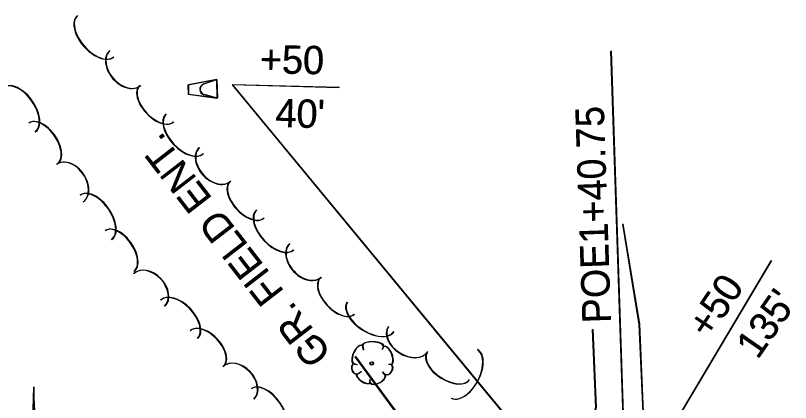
# Model space of a CAD drawing. Extents: x 1671357 to 13005564, y 567358 to 14261451.
# Drawn here: x 12840862 to 13005564, y 14118201 to 14200418 of the extents above; entities that cross this region are included whole.
import ezdxf

# ---------------------------------------------------------------- set-up
doc = ezdxf.new("R2010")
doc.units = 0
for name, color, linetype in [('1', 7, 'Continuous'), ('Default', 7, 'Continuous'), ('R_Horz Alg', 7, 'Continuous'), ('R_Horz Alg Annot', 7, 'Continuous'), ('S_FENCE', 7, 'Continuous'), ('S_MSC_PT_SYM', 7, 'Continuous'), ('S_PARKING', 7, 'Continuous'), ('S_TREE', 7, 'Continuous')]:
    doc.layers.add(name, color=color, linetype=linetype)

msp = doc.modelspace()

# ---------------------------------------------------------------- linework, layer by layer
at = {"layer": '1'}
for p, q in [((12883567, 14186784), (12877496, 14185621)), ((12883674, 14186824), (12877602, 14185662)), ((12883567, 14186784), (12880805, 14185822)), ((12883674, 14186824), (12880911, 14185862)), ((12883567, 14186784), (12883674, 14182785)), ((12883674, 14186824), (12883781, 14182825)), ((12877496, 14185621), (12877549, 14183622)), ((12877602, 14185662), (12877656, 14183662)), ((12883674, 14182785), (12877549, 14183622)), ((12883781, 14182825), (12877656, 14183662)), ((12883674, 14182785), (12880864, 14183598)), ((12883781, 14182825), (12880971, 14183639)), ((12844660, 14121504), (12841771, 14021536)), ((12844766, 14121545), (12841878, 14021576))]:
    msp.add_line(p, q, dxfattribs=at)
for centre in [(12881188, 14184719), (12881295, 14184760)]:
    msp.add_arc(centre, 1167, 109.18857, 253.87131, dxfattribs=at)
at = {"layer": 'R_Horz Alg'}
for p, q in [((12886900, 14185657), (12966450, 14089421)), ((12909592, 14185077), (12886900, 14185657)), ((12887006, 14185697), (12966556, 14089461)), ((12909699, 14185118), (12887006, 14185697)), ((12966450, 14089421), (13001478, 14148298)), ((12966556, 14089461), (13001585, 14148338))]:
    msp.add_line(p, q, dxfattribs=at)
for points in [[(12971410, 14072918), (12967403, 14192863)], [(12971517, 14072959), (12967509, 14192903)]]:
    msp.add_lwpolyline(points, dxfattribs=at)
for centre in [(12884647, 14120349), (12884753, 14120389)]:
    msp.add_arc(centre, 40004, 178.34529, 268.34529, dxfattribs=at)
at = {"layer": 'S_FENCE'}
for p, q in [((12941380, 14089455), (12913080, 14127878)), ((12941486, 14089495), (12913186, 14127919))]:
    msp.add_line(p, q, dxfattribs=at)
for points in [[(12913080, 14127878), (12924940, 14111775)], [(12913186, 14127919), (12925046, 14111816)]]:
    msp.add_lwpolyline(points, dxfattribs=at)
at = {"layer": 'S_MSC_PT_SYM'}
for points in [[(12913080, 14127878), (12913051, 14127919), (12913080, 14127878), (12913039, 14127850), (12913080, 14127878), (12913108, 14127837), (12913080, 14127878), (12913121, 14127907)], [(12913186, 14127919), (12913157, 14127960), (12913186, 14127919), (12913145, 14127890), (12913186, 14127919), (12913215, 14127878), (12913186, 14127919), (12913227, 14127948)]]:
    msp.add_lwpolyline(points, dxfattribs=at)
at = {"layer": 'S_PARKING'}
for points in [[(12969834, 14156086), (12973367, 14134778), (12974176, 14116092), (12970479, 14101893), (12964853, 14088174), (12962769, 14082472)], [(12969941, 14156127), (12973474, 14134818), (12974282, 14116132), (12970586, 14101933), (12964960, 14088214), (12962876, 14082513)], [(12963432, 14133718), (12964147, 14117127), (12961002, 14105084), (12955567, 14091821), (12952517, 14083478)], [(12963539, 14133759), (12964253, 14117167), (12961108, 14105125), (12955673, 14091861), (12952623, 14083518)]]:
    msp.add_lwpolyline(points, dxfattribs=at)
at = {"layer": 'S_TREE'}
for p, q in [((12914547, 14130271), (12914718, 14129351)), ((12914654, 14130312), (12914825, 14129391)), ((12919068, 14130029), (12918684, 14129430)), ((12919174, 14130070), (12918790, 14129470)), ((12912591, 14126443), (12913337, 14126256)), ((12912697, 14126483), (12913443, 14126296)), ((12920788, 14126219), (12920163, 14126302)), ((12920895, 14126260), (12920269, 14126343)), ((12913384, 14124160), (12914305, 14124804)), ((12913491, 14124201), (12914411, 14124845)), ((12919331, 14124112), (12918823, 14124702)), ((12919437, 14124152), (12918929, 14124743)), ((12916159, 14122223), (12916140, 14123061)), ((12916265, 14122264), (12916246, 14123102))]:
    msp.add_line(p, q, dxfattribs=at)
for centre in [(12916524, 14126473), (12916631, 14126513)]:
    msp.add_circle(centre, 341, dxfattribs=at)
for centre, major_axis, ratio, start_param, end_param in [((12857809, 14195989), (3859, -4394), 0.5514982, 3.1445516, 6.2861443), ((12857915, 14196030), (3859, -4394), 0.5514982, 3.1445516, 6.2861443), ((12864103, 14189239), (3252, -3716), 0.6870736, 3.1464516, 6.2880443), ((12864209, 14189280), (3252, -3716), 0.6870736, 3.1464516, 6.2880443), ((12841679, 14180384), (-3333, 4734), 0.556924, 3.1482202, 6.2898129), ((12841785, 14180424), (-3333, 4734), 0.556924, 3.1482202, 6.2898129), ((12870769, 14181638), (3600, -3852), 0.5477859, 3.1471484, 6.2887411), ((12870875, 14181679), (3600, -3852), 0.5477859, 3.1471484, 6.2887411), ((12876760, 14175267), (3951, -4229), 0.5572886, 3.1473309, 6.2889235), ((12876866, 14175308), (3951, -4229), 0.5572886, 3.1473309, 6.2889235), ((12846742, 14173250), (-3037, 4312), 0.5474277, 3.1480096, 6.2896023), ((12846848, 14173290), (-3037, 4312), 0.5474277, 3.1480096, 6.2896023), ((12883204, 14168795), (3324, -3582), 0.6942751, 3.1511079, 6.2927006), ((12883310, 14168835), (3324, -3582), 0.6942751, 3.1511079, 6.2927006), ((12852412, 14164809), (-2799, 4008), 0.6938152, 3.1525756, 6.2941683), ((12852519, 14164849), (-2799, 4008), 0.6938152, 3.1525756, 6.2941683), ((12889975, 14161213), (3600, -3852), 0.5477859, 3.1471484, 6.2887411), ((12890081, 14161254), (3600, -3852), 0.5477859, 3.1471484, 6.2887411), ((12857910, 14157513), (-3333, 4734), 0.556924, 3.1482202, 6.2898129), ((12858016, 14157553), (-3333, 4734), 0.556924, 3.1482202, 6.2898129), ((12895966, 14154842), (3951, -4229), 0.5572886, 3.1473309, 6.2889235), ((12896072, 14154883), (3951, -4229), 0.5572886, 3.1473309, 6.2889235), ((12862973, 14150379), (-3037, 4312), 0.5474277, 3.1480096, 6.2896023), ((12863080, 14150419), (-3037, 4312), 0.5474277, 3.1480096, 6.2896023), ((12902410, 14148370), (3324, -3582), 0.6942751, 3.1511079, 6.2927006), ((12902516, 14148411), (3324, -3582), 0.6942751, 3.1511079, 6.2927006), ((12869253, 14142097), (-3262, 3482), 0.7110428, 3.1582996, 6.2998922), ((12869359, 14142138), (-3262, 3482), 0.7110428, 3.1582996, 6.2998922), ((12909287, 14140829), (3600, -3852), 0.5477859, 3.1471484, 6.2887411), ((12909181, 14140788), (3600, -3852), 0.5477859, 3.1471484, 6.2887411), ((12875611, 14135847), (-3889, 4099), 0.5707757, 3.1514262, 6.2930188), ((12875718, 14135888), (-3889, 4099), 0.5707757, 3.1514262, 6.2930188), ((12916258, 14136361), (4949, -3146), 0.550269, 3.1424185, 6.2840112), ((12916365, 14136401), (4949, -3146), 0.550269, 3.1424185, 6.2840112), ((12881522, 14129686), (-3544, 3734), 0.5610442, 3.1511031, 6.2926958), ((12881629, 14129727), (-3544, 3734), 0.5610442, 3.1511031, 6.2926958), ((12924209, 14131620), (4178, -2659), 0.6855462, 3.1429461, 6.2845387), ((12924315, 14131661), (4178, -2659), 0.6855462, 3.1429461, 6.2845387), ((12913593, 14128331), (900, 1954), 0.4710175, 0.0000001, 3.1415928), ((12913699, 14128371), (900, 1954), 0.4710175, 0.0000001, 3.1415928), ((12916773, 14130161), (-2265, 75), 0.4051128, 3.1415929, 6.2831855), ((12916880, 14130202), (-2265, 75), 0.4051128, 3.1415929, 6.2831855), ((12919838, 14128145), (-794, 1934), 0.4829938, 3.1415928, 6.2831855), ((12919945, 14128186), (-794, 1934), 0.4829938, 3.1415928, 6.2831855), ((12932760, 14125881), (4509, -2866), 0.5408854, 3.1423927, 6.2839853), ((12932866, 14125921), (4509, -2866), 0.5408854, 3.1423927, 6.2839853), ((12936194, 14124257), (2774, 5138), 0.5516595, 3.1468937, 6.2884864), ((12936301, 14124298), (2774, 5138), 0.5516595, 3.1468937, 6.2884864), ((12888204, 14122346), (-3262, 3482), 0.7110428, 3.1582996, 6.2998922), ((12888310, 14122386), (-3262, 3482), 0.7110428, 3.1582996, 6.2998922), ((12912975, 14125317), (-339, 1016), 0.6467619, 0.0000001, 3.1415928), ((12913081, 14125357), (-339, 1016), 0.6467619, 0.0000001, 3.1415928), ((12920037, 14125207), (629, 1005), 0.7115344, 3.1415925, 6.2831851), ((12920143, 14125248), (629, 1005), 0.7115344, 3.1415925, 6.2831851), ((12914744, 14123320), (-1415, 957), 0.4205432, 6.2831846, 9.4247772), ((12914851, 14123360), (-1415, 957), 0.4205432, 6.2831846, 9.4247772), ((12917782, 14123272), (-1612, -891), 0.5299429, 0.0000002, 3.1415928), ((12917888, 14123312), (-1612, -891), 0.5299429, 0.0000002, 3.1415928), ((12894320, 14116318), (-3396, 4786), 0.5494, 3.1415927, 6.2831853), ((12894426, 14116359), (-3396, 4786), 0.5494, 3.1415927, 6.2831853)]:
    msp.add_ellipse(centre, major_axis=major_axis, ratio=ratio, start_param=start_param, end_param=end_param, dxfattribs=at)

# ---------------------------------------------------------------- texts
at = {"layer": 'Default'}
for p in [(12908129, 14128644), (12908236, 14128684)]:
    msp.add_text('GR. FIELD ENT.', height=6000.57, rotation=127.7034, dxfattribs=at).set_placement(p)
at = {"layer": 'R_Horz Alg'}
for s, rotation, p in [('+50', 358.938, (12892723, 14188148)), ('+50', 358.938, (12892829, 14188189)), ("40'", 358.57331, (12896006, 14176714)), ("40'", 358.57331, (12896112, 14176755)), ('+50', 56.1037, (12988217, 14131471)), ('+50', 56.1037, (12988323, 14131511)), ("135'", 55.19564, (12998531, 14127162)), ("135'", 55.19564, (12998638, 14127203))]:
    msp.add_text(s, height=6000.6, rotation=rotation, dxfattribs=at).set_placement(p)
at = {"layer": 'R_Horz Alg Annot'}
for p in [(12967331, 14135106), (12967438, 14135147)]:
    msp.add_text('POE1+40.75', height=6000.6, rotation=91.91343, dxfattribs=at).set_placement(p)

doc.saveas('drawing.dxf')
